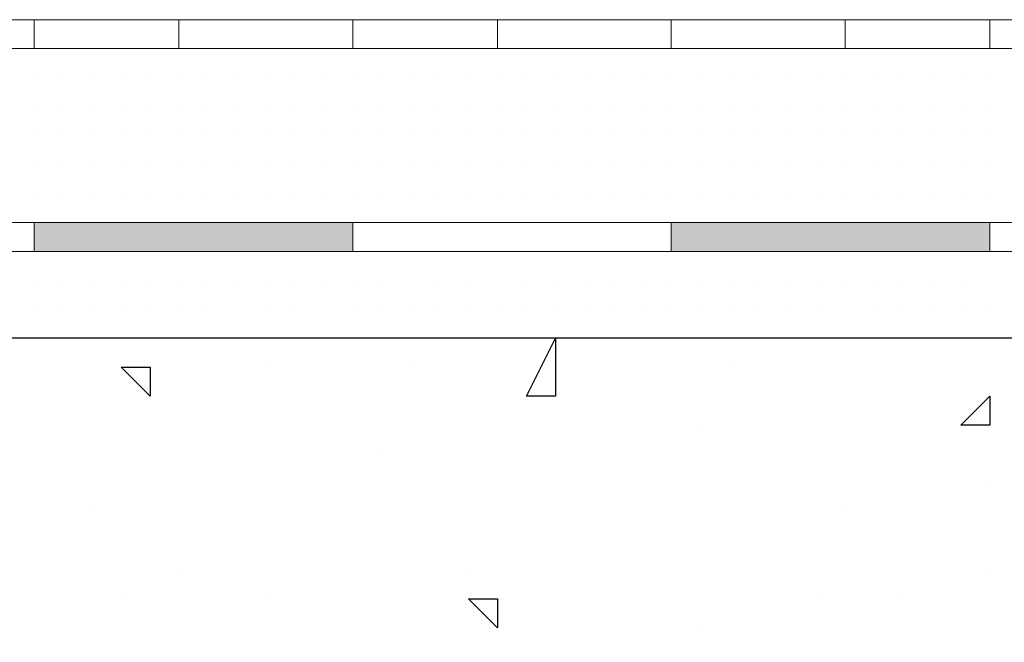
# Model space of a CAD drawing. Header units: metres. Extents: x 5.7 to 89.8, y 4 to 63.5.
# Tile 364 of 475: x 59.201 to 59.529, y 49.65 to 49.858. Entities that reach past the tile are written whole.
import ezdxf

# ---------------------------------------------------------------- set-up
doc = ezdxf.new("R2010")
doc.units = ezdxf.units.M
doc.header["$MEASUREMENT"] = 0
for name, color, linetype in [('PDF17_hatch', 7, 'Continuous'), ('PDF17_hatch-borshi', 7, 'Continuous'), ('PDF17_Isogam', 7, 'Continuous'), ('PDF17_kaff', 7, 'Continuous')]:
    doc.layers.add(name, color=color, linetype=linetype)

msp = doc.modelspace()

# ---------------------------------------------------------------- linework, layer by layer
at = {"layer": 'PDF17_hatch', "lineweight": 25}
for points in [[(59.23509, 49.75157), (59.23509, 49.75157)], [(59.24472, 49.75157), (59.24472, 49.75157)], [(59.24472, 49.75157), (59.24472, 49.75157)], [(59.28325, 49.74194), (59.28325, 49.74194)], [(59.28325, 49.74194), (59.28325, 49.74194)], [(59.3314, 49.74194), (59.3314, 49.74194)], [(59.3314, 49.74194), (59.3314, 49.74194)], [(59.43735, 49.74194), (59.43735, 49.74194)], [(59.52403, 49.73231), (59.52403, 49.73231)], [(59.42771, 49.72268), (59.42771, 49.72268)], [(59.32177, 49.71304), (59.32177, 49.71304)], [(59.52403, 49.70341), (59.52403, 49.70341)], [(59.22546, 49.69378), (59.22546, 49.69378)], [(59.47587, 49.69378), (59.47587, 49.69378)], [(59.25435, 49.67452), (59.25435, 49.67452)], [(59.35066, 49.67452), (59.35066, 49.67452)], [(59.52403, 49.67452), (59.52403, 49.67452)], [(59.23509, 49.66489), (59.23509, 49.66489)], [(59.28325, 49.66489), (59.28325, 49.66489)], [(59.3603, 49.66489), (59.3603, 49.66489)], [(59.46624, 49.66489), (59.46624, 49.66489)], [(59.49513, 49.66489), (59.49513, 49.66489)], [(59.42771, 49.65526), (59.42771, 49.65526)]]:
    msp.add_lwpolyline(points, dxfattribs=at)
for points in [[(59.37956, 49.75157), (59.37956, 49.73231), (59.36993, 49.73231)], [(59.24472, 49.74194), (59.24472, 49.73231), (59.23509, 49.74194)], [(59.52403, 49.73231), (59.52403, 49.72268), (59.5144, 49.72268)], [(59.52403, 49.73231), (59.52403, 49.72268), (59.5144, 49.72268)], [(59.3603, 49.66489), (59.3603, 49.65526), (59.35066, 49.66489)]]:
    msp.add_lwpolyline(points, close=True, dxfattribs=at)
at = {"layer": 'PDF17_hatch-borshi', "lineweight": 18}
for points in [[(59.2062, 49.84788), (59.2062, 49.84788)], [(59.21583, 49.84788), (59.21583, 49.84788)], [(59.23509, 49.84788), (59.23509, 49.84788)], [(59.25435, 49.84788), (59.25435, 49.84788)], [(59.26398, 49.84788), (59.26398, 49.84788)], [(59.27362, 49.84788), (59.27362, 49.84788)], [(59.27362, 49.84788), (59.27362, 49.84788)], [(59.31214, 49.84788), (59.31214, 49.84788)], [(59.3314, 49.84788), (59.3314, 49.84788)], [(59.3603, 49.84788), (59.3603, 49.84788)], [(59.3603, 49.84788), (59.3603, 49.84788)], [(59.36993, 49.84788), (59.36993, 49.84788)], [(59.37956, 49.84788), (59.37956, 49.84788)], [(59.37956, 49.84788), (59.37956, 49.84788)], [(59.39882, 49.84788), (59.39882, 49.84788)], [(59.41808, 49.84788), (59.41808, 49.84788)], [(59.44698, 49.84788), (59.44698, 49.84788)], [(59.46624, 49.84788), (59.46624, 49.84788)], [(59.46624, 49.84788), (59.46624, 49.84788)], [(59.47587, 49.84788), (59.47587, 49.84788)], [(59.47587, 49.84788), (59.47587, 49.84788)], [(59.49513, 49.84788), (59.49513, 49.84788)], [(59.50476, 49.84788), (59.50476, 49.84788)], [(59.52403, 49.84788), (59.52403, 49.84788)], [(59.2062, 49.83825), (59.2062, 49.83825)], [(59.2062, 49.83825), (59.2062, 49.83825)], [(59.2062, 49.83825), (59.2062, 49.83825)], [(59.2062, 49.83825), (59.2062, 49.83825)], [(59.21583, 49.83825), (59.21583, 49.83825)], [(59.21583, 49.83825), (59.21583, 49.83825)], [(59.21583, 49.83825), (59.21583, 49.83825)], [(59.21583, 49.83825), (59.21583, 49.83825)], [(59.22546, 49.83825), (59.22546, 49.83825)], [(59.22546, 49.83825), (59.22546, 49.83825)], [(59.22546, 49.83825), (59.22546, 49.83825)], [(59.23509, 49.83825), (59.23509, 49.83825)], [(59.23509, 49.83825), (59.23509, 49.83825)], [(59.23509, 49.83825), (59.23509, 49.83825)], [(59.24472, 49.83825), (59.24472, 49.83825)], [(59.24472, 49.83825), (59.24472, 49.83825)], [(59.24472, 49.83825), (59.24472, 49.83825)], [(59.24472, 49.83825), (59.24472, 49.83825)], [(59.25435, 49.83825), (59.25435, 49.83825)], [(59.25435, 49.83825), (59.25435, 49.83825)], [(59.25435, 49.83825), (59.25435, 49.83825)], [(59.26398, 49.83825), (59.26398, 49.83825)], [(59.26398, 49.83825), (59.26398, 49.83825)], [(59.27362, 49.83825), (59.27362, 49.83825)], [(59.27362, 49.83825), (59.27362, 49.83825)], [(59.27362, 49.83825), (59.27362, 49.83825)], [(59.28325, 49.83825), (59.28325, 49.83825)], [(59.28325, 49.83825), (59.28325, 49.83825)], [(59.29288, 49.83825), (59.29288, 49.83825)], [(59.29288, 49.83825), (59.29288, 49.83825)], [(59.29288, 49.83825), (59.29288, 49.83825)], [(59.29288, 49.83825), (59.29288, 49.83825)], [(59.30251, 49.83825), (59.30251, 49.83825)], [(59.30251, 49.83825), (59.30251, 49.83825)], [(59.30251, 49.83825), (59.30251, 49.83825)], [(59.31214, 49.83825), (59.31214, 49.83825)], [(59.31214, 49.83825), (59.31214, 49.83825)], [(59.31214, 49.83825), (59.31214, 49.83825)], [(59.32177, 49.83825), (59.32177, 49.83825)], [(59.32177, 49.83825), (59.32177, 49.83825)], [(59.32177, 49.83825), (59.32177, 49.83825)], [(59.32177, 49.83825), (59.32177, 49.83825)], [(59.3314, 49.83825), (59.3314, 49.83825)], [(59.3314, 49.83825), (59.3314, 49.83825)], [(59.3314, 49.83825), (59.3314, 49.83825)], [(59.34103, 49.83825), (59.34103, 49.83825)], [(59.34103, 49.83825), (59.34103, 49.83825)], [(59.34103, 49.83825), (59.34103, 49.83825)], [(59.34103, 49.83825), (59.34103, 49.83825)], [(59.35066, 49.83825), (59.35066, 49.83825)], [(59.35066, 49.83825), (59.35066, 49.83825)], [(59.3603, 49.83825), (59.3603, 49.83825)], [(59.3603, 49.83825), (59.3603, 49.83825)], [(59.3603, 49.83825), (59.3603, 49.83825)], [(59.36993, 49.83825), (59.36993, 49.83825)], [(59.36993, 49.83825), (59.36993, 49.83825)], [(59.36993, 49.83825), (59.36993, 49.83825)], [(59.36993, 49.83825), (59.36993, 49.83825)], [(59.37956, 49.83825), (59.37956, 49.83825)], [(59.37956, 49.83825), (59.37956, 49.83825)], [(59.37956, 49.83825), (59.37956, 49.83825)], [(59.38919, 49.83825), (59.38919, 49.83825)], [(59.38919, 49.83825), (59.38919, 49.83825)], [(59.38919, 49.83825), (59.38919, 49.83825)], [(59.38919, 49.83825), (59.38919, 49.83825)], [(59.39882, 49.83825), (59.39882, 49.83825)], [(59.39882, 49.83825), (59.39882, 49.83825)], [(59.39882, 49.83825), (59.39882, 49.83825)], [(59.39882, 49.83825), (59.39882, 49.83825)], [(59.40845, 49.83825), (59.40845, 49.83825)], [(59.40845, 49.83825), (59.40845, 49.83825)], [(59.40845, 49.83825), (59.40845, 49.83825)], [(59.40845, 49.83825), (59.40845, 49.83825)], [(59.41808, 49.83825), (59.41808, 49.83825)], [(59.41808, 49.83825), (59.41808, 49.83825)], [(59.41808, 49.83825), (59.41808, 49.83825)], [(59.42771, 49.83825), (59.42771, 49.83825)], [(59.42771, 49.83825), (59.42771, 49.83825)], [(59.42771, 49.83825), (59.42771, 49.83825)], [(59.42771, 49.83825), (59.42771, 49.83825)], [(59.42771, 49.83825), (59.42771, 49.83825)], [(59.43735, 49.83825), (59.43735, 49.83825)], [(59.43735, 49.83825), (59.43735, 49.83825)], [(59.43735, 49.83825), (59.43735, 49.83825)], [(59.43735, 49.83825), (59.43735, 49.83825)], [(59.44698, 49.83825), (59.44698, 49.83825)], [(59.44698, 49.83825), (59.44698, 49.83825)], [(59.44698, 49.83825), (59.44698, 49.83825)], [(59.44698, 49.83825), (59.44698, 49.83825)], [(59.45661, 49.83825), (59.45661, 49.83825)], [(59.45661, 49.83825), (59.45661, 49.83825)], [(59.45661, 49.83825), (59.45661, 49.83825)], [(59.45661, 49.83825), (59.45661, 49.83825)], [(59.45661, 49.83825), (59.45661, 49.83825)], [(59.46624, 49.83825), (59.46624, 49.83825)], [(59.46624, 49.83825), (59.46624, 49.83825)], [(59.47587, 49.83825), (59.47587, 49.83825)], [(59.47587, 49.83825), (59.47587, 49.83825)], [(59.4855, 49.83825), (59.4855, 49.83825)], [(59.4855, 49.83825), (59.4855, 49.83825)], [(59.4855, 49.83825), (59.4855, 49.83825)], [(59.49513, 49.83825), (59.49513, 49.83825)], [(59.49513, 49.83825), (59.49513, 49.83825)], [(59.50476, 49.83825), (59.50476, 49.83825)], [(59.50476, 49.83825), (59.50476, 49.83825)], [(59.50476, 49.83825), (59.50476, 49.83825)], [(59.50476, 49.83825), (59.50476, 49.83825)], [(59.50476, 49.83825), (59.50476, 49.83825)], [(59.50476, 49.83825), (59.50476, 49.83825)], [(59.5144, 49.83825), (59.5144, 49.83825)], [(59.5144, 49.83825), (59.5144, 49.83825)], [(59.5144, 49.83825), (59.5144, 49.83825)], [(59.5144, 49.83825), (59.5144, 49.83825)], [(59.52403, 49.83825), (59.52403, 49.83825)], [(59.52403, 49.83825), (59.52403, 49.83825)], [(59.52403, 49.83825), (59.52403, 49.83825)], [(59.52403, 49.83825), (59.52403, 49.83825)], [(59.2062, 49.82862), (59.2062, 49.82862)], [(59.2062, 49.82862), (59.2062, 49.82862)], [(59.21583, 49.82862), (59.21583, 49.82862)], [(59.21583, 49.82862), (59.21583, 49.82862)], [(59.21583, 49.82862), (59.21583, 49.82862)], [(59.21583, 49.82862), (59.21583, 49.82862)], [(59.21583, 49.82862), (59.21583, 49.82862)], [(59.22546, 49.82862), (59.22546, 49.82862)], [(59.22546, 49.82862), (59.22546, 49.82862)], [(59.22546, 49.82862), (59.22546, 49.82862)], [(59.22546, 49.82862), (59.22546, 49.82862)], [(59.23509, 49.82862), (59.23509, 49.82862)], [(59.23509, 49.82862), (59.23509, 49.82862)], [(59.23509, 49.82862), (59.23509, 49.82862)], [(59.23509, 49.82862), (59.23509, 49.82862)], [(59.24472, 49.82862), (59.24472, 49.82862)], [(59.24472, 49.82862), (59.24472, 49.82862)], [(59.24472, 49.82862), (59.24472, 49.82862)], [(59.24472, 49.82862), (59.24472, 49.82862)], [(59.24472, 49.82862), (59.24472, 49.82862)], [(59.25435, 49.82862), (59.25435, 49.82862)], [(59.25435, 49.82862), (59.25435, 49.82862)], [(59.25435, 49.82862), (59.25435, 49.82862)], [(59.26398, 49.82862), (59.26398, 49.82862)], [(59.26398, 49.82862), (59.26398, 49.82862)], [(59.26398, 49.82862), (59.26398, 49.82862)], [(59.26398, 49.82862), (59.26398, 49.82862)], [(59.26398, 49.82862), (59.26398, 49.82862)], [(59.27362, 49.82862), (59.27362, 49.82862)], [(59.27362, 49.82862), (59.27362, 49.82862)], [(59.27362, 49.82862), (59.27362, 49.82862)], [(59.27362, 49.82862), (59.27362, 49.82862)], [(59.28325, 49.82862), (59.28325, 49.82862)], [(59.28325, 49.82862), (59.28325, 49.82862)], [(59.28325, 49.82862), (59.28325, 49.82862)], [(59.28325, 49.82862), (59.28325, 49.82862)], [(59.28325, 49.82862), (59.28325, 49.82862)], [(59.29288, 49.82862), (59.29288, 49.82862)], [(59.29288, 49.82862), (59.29288, 49.82862)], [(59.29288, 49.82862), (59.29288, 49.82862)], [(59.30251, 49.82862), (59.30251, 49.82862)], [(59.30251, 49.82862), (59.30251, 49.82862)], [(59.30251, 49.82862), (59.30251, 49.82862)], [(59.30251, 49.82862), (59.30251, 49.82862)], [(59.31214, 49.82862), (59.31214, 49.82862)], [(59.31214, 49.82862), (59.31214, 49.82862)], [(59.31214, 49.82862), (59.31214, 49.82862)], [(59.32177, 49.82862), (59.32177, 49.82862)], [(59.32177, 49.82862), (59.32177, 49.82862)], [(59.32177, 49.82862), (59.32177, 49.82862)], [(59.3314, 49.82862), (59.3314, 49.82862)], [(59.3314, 49.82862), (59.3314, 49.82862)], [(59.3314, 49.82862), (59.3314, 49.82862)], [(59.3314, 49.82862), (59.3314, 49.82862)], [(59.3314, 49.82862), (59.3314, 49.82862)], [(59.34103, 49.82862), (59.34103, 49.82862)], [(59.34103, 49.82862), (59.34103, 49.82862)], [(59.34103, 49.82862), (59.34103, 49.82862)], [(59.35066, 49.82862), (59.35066, 49.82862)], [(59.35066, 49.82862), (59.35066, 49.82862)], [(59.35066, 49.82862), (59.35066, 49.82862)], [(59.35066, 49.82862), (59.35066, 49.82862)], [(59.35066, 49.82862), (59.35066, 49.82862)], [(59.3603, 49.82862), (59.3603, 49.82862)], [(59.3603, 49.82862), (59.3603, 49.82862)], [(59.3603, 49.82862), (59.3603, 49.82862)], [(59.3603, 49.82862), (59.3603, 49.82862)], [(59.36993, 49.82862), (59.36993, 49.82862)], [(59.36993, 49.82862), (59.36993, 49.82862)], [(59.36993, 49.82862), (59.36993, 49.82862)], [(59.37956, 49.82862), (59.37956, 49.82862)], [(59.37956, 49.82862), (59.37956, 49.82862)], [(59.37956, 49.82862), (59.37956, 49.82862)], [(59.37956, 49.82862), (59.37956, 49.82862)], [(59.38919, 49.82862), (59.38919, 49.82862)], [(59.38919, 49.82862), (59.38919, 49.82862)], [(59.38919, 49.82862), (59.38919, 49.82862)], [(59.39882, 49.82862), (59.39882, 49.82862)], [(59.39882, 49.82862), (59.39882, 49.82862)], [(59.39882, 49.82862), (59.39882, 49.82862)], [(59.39882, 49.82862), (59.39882, 49.82862)], [(59.40845, 49.82862), (59.40845, 49.82862)], [(59.40845, 49.82862), (59.40845, 49.82862)], [(59.40845, 49.82862), (59.40845, 49.82862)], [(59.41808, 49.82862), (59.41808, 49.82862)], [(59.41808, 49.82862), (59.41808, 49.82862)], [(59.41808, 49.82862), (59.41808, 49.82862)], [(59.42771, 49.82862), (59.42771, 49.82862)], [(59.42771, 49.82862), (59.42771, 49.82862)], [(59.42771, 49.82862), (59.42771, 49.82862)], [(59.42771, 49.82862), (59.42771, 49.82862)], [(59.43735, 49.82862), (59.43735, 49.82862)], [(59.43735, 49.82862), (59.43735, 49.82862)], [(59.43735, 49.82862), (59.43735, 49.82862)], [(59.44698, 49.82862), (59.44698, 49.82862)], [(59.44698, 49.82862), (59.44698, 49.82862)], [(59.44698, 49.82862), (59.44698, 49.82862)], [(59.45661, 49.82862), (59.45661, 49.82862)], [(59.45661, 49.82862), (59.45661, 49.82862)], [(59.45661, 49.82862), (59.45661, 49.82862)], [(59.45661, 49.82862), (59.45661, 49.82862)], [(59.46624, 49.82862), (59.46624, 49.82862)], [(59.46624, 49.82862), (59.46624, 49.82862)], [(59.46624, 49.82862), (59.46624, 49.82862)], [(59.47587, 49.82862), (59.47587, 49.82862)], [(59.47587, 49.82862), (59.47587, 49.82862)], [(59.47587, 49.82862), (59.47587, 49.82862)], [(59.47587, 49.82862), (59.47587, 49.82862)], [(59.4855, 49.82862), (59.4855, 49.82862)], [(59.4855, 49.82862), (59.4855, 49.82862)], [(59.4855, 49.82862), (59.4855, 49.82862)], [(59.4855, 49.82862), (59.4855, 49.82862)], [(59.4855, 49.82862), (59.4855, 49.82862)], [(59.49513, 49.82862), (59.49513, 49.82862)], [(59.49513, 49.82862), (59.49513, 49.82862)], [(59.49513, 49.82862), (59.49513, 49.82862)], [(59.49513, 49.82862), (59.49513, 49.82862)], [(59.50476, 49.82862), (59.50476, 49.82862)], [(59.50476, 49.82862), (59.50476, 49.82862)], [(59.5144, 49.82862), (59.5144, 49.82862)], [(59.5144, 49.82862), (59.5144, 49.82862)], [(59.5144, 49.82862), (59.5144, 49.82862)], [(59.52403, 49.82862), (59.52403, 49.82862)], [(59.2062, 49.81899), (59.2062, 49.81899)], [(59.2062, 49.81899), (59.2062, 49.81899)], [(59.2062, 49.81899), (59.2062, 49.81899)], [(59.21583, 49.81899), (59.21583, 49.81899)], [(59.21583, 49.81899), (59.21583, 49.81899)], [(59.22546, 49.81899), (59.22546, 49.81899)], [(59.22546, 49.81899), (59.22546, 49.81899)], [(59.23509, 49.81899), (59.23509, 49.81899)], [(59.23509, 49.81899), (59.23509, 49.81899)], [(59.24472, 49.81899), (59.24472, 49.81899)], [(59.25435, 49.81899), (59.25435, 49.81899)], [(59.25435, 49.81899), (59.25435, 49.81899)], [(59.25435, 49.81899), (59.25435, 49.81899)], [(59.25435, 49.81899), (59.25435, 49.81899)], [(59.26398, 49.81899), (59.26398, 49.81899)], [(59.26398, 49.81899), (59.26398, 49.81899)], [(59.27362, 49.81899), (59.27362, 49.81899)], [(59.27362, 49.81899), (59.27362, 49.81899)], [(59.27362, 49.81899), (59.27362, 49.81899)], [(59.27362, 49.81899), (59.27362, 49.81899)], [(59.27362, 49.81899), (59.27362, 49.81899)], [(59.28325, 49.81899), (59.28325, 49.81899)], [(59.28325, 49.81899), (59.28325, 49.81899)], [(59.28325, 49.81899), (59.28325, 49.81899)], [(59.29288, 49.81899), (59.29288, 49.81899)], [(59.29288, 49.81899), (59.29288, 49.81899)], [(59.29288, 49.81899), (59.29288, 49.81899)], [(59.29288, 49.81899), (59.29288, 49.81899)], [(59.30251, 49.81899), (59.30251, 49.81899)], [(59.30251, 49.81899), (59.30251, 49.81899)], [(59.30251, 49.81899), (59.30251, 49.81899)], [(59.30251, 49.81899), (59.30251, 49.81899)], [(59.31214, 49.81899), (59.31214, 49.81899)], [(59.31214, 49.81899), (59.31214, 49.81899)], [(59.32177, 49.81899), (59.32177, 49.81899)], [(59.32177, 49.81899), (59.32177, 49.81899)], [(59.32177, 49.81899), (59.32177, 49.81899)], [(59.3314, 49.81899), (59.3314, 49.81899)], [(59.34103, 49.81899), (59.34103, 49.81899)], [(59.34103, 49.81899), (59.34103, 49.81899)], [(59.34103, 49.81899), (59.34103, 49.81899)], [(59.35066, 49.81899), (59.35066, 49.81899)], [(59.3603, 49.81899), (59.3603, 49.81899)], [(59.3603, 49.81899), (59.3603, 49.81899)], [(59.3603, 49.81899), (59.3603, 49.81899)], [(59.3603, 49.81899), (59.3603, 49.81899)], [(59.36993, 49.81899), (59.36993, 49.81899)], [(59.36993, 49.81899), (59.36993, 49.81899)], [(59.36993, 49.81899), (59.36993, 49.81899)], [(59.36993, 49.81899), (59.36993, 49.81899)], [(59.37956, 49.81899), (59.37956, 49.81899)], [(59.37956, 49.81899), (59.37956, 49.81899)], [(59.37956, 49.81899), (59.37956, 49.81899)], [(59.38919, 49.81899), (59.38919, 49.81899)], [(59.38919, 49.81899), (59.38919, 49.81899)], [(59.38919, 49.81899), (59.38919, 49.81899)], [(59.38919, 49.81899), (59.38919, 49.81899)], [(59.39882, 49.81899), (59.39882, 49.81899)], [(59.39882, 49.81899), (59.39882, 49.81899)], [(59.40845, 49.81899), (59.40845, 49.81899)], [(59.40845, 49.81899), (59.40845, 49.81899)], [(59.40845, 49.81899), (59.40845, 49.81899)], [(59.40845, 49.81899), (59.40845, 49.81899)], [(59.41808, 49.81899), (59.41808, 49.81899)], [(59.41808, 49.81899), (59.41808, 49.81899)], [(59.41808, 49.81899), (59.41808, 49.81899)], [(59.42771, 49.81899), (59.42771, 49.81899)], [(59.42771, 49.81899), (59.42771, 49.81899)], [(59.42771, 49.81899), (59.42771, 49.81899)], [(59.42771, 49.81899), (59.42771, 49.81899)], [(59.43735, 49.81899), (59.43735, 49.81899)], [(59.43735, 49.81899), (59.43735, 49.81899)], [(59.44698, 49.81899), (59.44698, 49.81899)], [(59.44698, 49.81899), (59.44698, 49.81899)], [(59.45661, 49.81899), (59.45661, 49.81899)], [(59.45661, 49.81899), (59.45661, 49.81899)], [(59.45661, 49.81899), (59.45661, 49.81899)], [(59.46624, 49.81899), (59.46624, 49.81899)], [(59.46624, 49.81899), (59.46624, 49.81899)], [(59.46624, 49.81899), (59.46624, 49.81899)], [(59.47587, 49.81899), (59.47587, 49.81899)], [(59.47587, 49.81899), (59.47587, 49.81899)], [(59.47587, 49.81899), (59.47587, 49.81899)], [(59.4855, 49.81899), (59.4855, 49.81899)], [(59.4855, 49.81899), (59.4855, 49.81899)], [(59.4855, 49.81899), (59.4855, 49.81899)], [(59.4855, 49.81899), (59.4855, 49.81899)], [(59.4855, 49.81899), (59.4855, 49.81899)], [(59.49513, 49.81899), (59.49513, 49.81899)], [(59.49513, 49.81899), (59.49513, 49.81899)], [(59.49513, 49.81899), (59.49513, 49.81899)], [(59.50476, 49.81899), (59.50476, 49.81899)], [(59.50476, 49.81899), (59.50476, 49.81899)], [(59.50476, 49.81899), (59.50476, 49.81899)], [(59.50476, 49.81899), (59.50476, 49.81899)], [(59.5144, 49.81899), (59.5144, 49.81899)], [(59.5144, 49.81899), (59.5144, 49.81899)], [(59.5144, 49.81899), (59.5144, 49.81899)], [(59.52403, 49.81899), (59.52403, 49.81899)], [(59.52403, 49.81899), (59.52403, 49.81899)], [(59.52403, 49.81899), (59.52403, 49.81899)], [(59.2062, 49.80936), (59.2062, 49.80936)], [(59.2062, 49.80936), (59.2062, 49.80936)], [(59.2062, 49.80936), (59.2062, 49.80936)], [(59.2062, 49.80936), (59.2062, 49.80936)], [(59.21583, 49.80936), (59.21583, 49.80936)], [(59.21583, 49.80936), (59.21583, 49.80936)], [(59.21583, 49.80936), (59.21583, 49.80936)], [(59.22546, 49.80936), (59.22546, 49.80936)], [(59.22546, 49.80936), (59.22546, 49.80936)], [(59.22546, 49.80936), (59.22546, 49.80936)], [(59.22546, 49.80936), (59.22546, 49.80936)], [(59.23509, 49.80936), (59.23509, 49.80936)], [(59.23509, 49.80936), (59.23509, 49.80936)], [(59.23509, 49.80936), (59.23509, 49.80936)], [(59.24472, 49.80936), (59.24472, 49.80936)], [(59.24472, 49.80936), (59.24472, 49.80936)], [(59.24472, 49.80936), (59.24472, 49.80936)], [(59.24472, 49.80936), (59.24472, 49.80936)], [(59.24472, 49.80936), (59.24472, 49.80936)], [(59.25435, 49.80936), (59.25435, 49.80936)], [(59.25435, 49.80936), (59.25435, 49.80936)], [(59.26398, 49.80936), (59.26398, 49.80936)], [(59.26398, 49.80936), (59.26398, 49.80936)], [(59.26398, 49.80936), (59.26398, 49.80936)], [(59.26398, 49.80936), (59.26398, 49.80936)], [(59.27362, 49.80936), (59.27362, 49.80936)], [(59.27362, 49.80936), (59.27362, 49.80936)], [(59.27362, 49.80936), (59.27362, 49.80936)], [(59.28325, 49.80936), (59.28325, 49.80936)], [(59.28325, 49.80936), (59.28325, 49.80936)], [(59.28325, 49.80936), (59.28325, 49.80936)], [(59.28325, 49.80936), (59.28325, 49.80936)], [(59.29288, 49.80936), (59.29288, 49.80936)], [(59.29288, 49.80936), (59.29288, 49.80936)], [(59.29288, 49.80936), (59.29288, 49.80936)], [(59.30251, 49.80936), (59.30251, 49.80936)], [(59.30251, 49.80936), (59.30251, 49.80936)], [(59.30251, 49.80936), (59.30251, 49.80936)], [(59.31214, 49.80936), (59.31214, 49.80936)], [(59.31214, 49.80936), (59.31214, 49.80936)], [(59.31214, 49.80936), (59.31214, 49.80936)], [(59.31214, 49.80936), (59.31214, 49.80936)], [(59.31214, 49.80936), (59.31214, 49.80936)], [(59.32177, 49.80936), (59.32177, 49.80936)], [(59.32177, 49.80936), (59.32177, 49.80936)], [(59.32177, 49.80936), (59.32177, 49.80936)], [(59.3314, 49.80936), (59.3314, 49.80936)], [(59.3314, 49.80936), (59.3314, 49.80936)], [(59.3314, 49.80936), (59.3314, 49.80936)], [(59.3314, 49.80936), (59.3314, 49.80936)], [(59.3314, 49.80936), (59.3314, 49.80936)], [(59.34103, 49.80936), (59.34103, 49.80936)], [(59.34103, 49.80936), (59.34103, 49.80936)], [(59.34103, 49.80936), (59.34103, 49.80936)], [(59.35066, 49.80936), (59.35066, 49.80936)], [(59.35066, 49.80936), (59.35066, 49.80936)], [(59.35066, 49.80936), (59.35066, 49.80936)], [(59.35066, 49.80936), (59.35066, 49.80936)], [(59.3603, 49.80936), (59.3603, 49.80936)], [(59.3603, 49.80936), (59.3603, 49.80936)], [(59.3603, 49.80936), (59.3603, 49.80936)], [(59.36993, 49.80936), (59.36993, 49.80936)], [(59.36993, 49.80936), (59.36993, 49.80936)], [(59.36993, 49.80936), (59.36993, 49.80936)], [(59.37956, 49.80936), (59.37956, 49.80936)], [(59.37956, 49.80936), (59.37956, 49.80936)], [(59.37956, 49.80936), (59.37956, 49.80936)], [(59.38919, 49.80936), (59.38919, 49.80936)], [(59.38919, 49.80936), (59.38919, 49.80936)], [(59.38919, 49.80936), (59.38919, 49.80936)], [(59.38919, 49.80936), (59.38919, 49.80936)], [(59.39882, 49.80936), (59.39882, 49.80936)], [(59.39882, 49.80936), (59.39882, 49.80936)], [(59.39882, 49.80936), (59.39882, 49.80936)], [(59.39882, 49.80936), (59.39882, 49.80936)], [(59.40845, 49.80936), (59.40845, 49.80936)], [(59.40845, 49.80936), (59.40845, 49.80936)], [(59.40845, 49.80936), (59.40845, 49.80936)], [(59.40845, 49.80936), (59.40845, 49.80936)], [(59.41808, 49.80936), (59.41808, 49.80936)], [(59.41808, 49.80936), (59.41808, 49.80936)], [(59.41808, 49.80936), (59.41808, 49.80936)], [(59.41808, 49.80936), (59.41808, 49.80936)], [(59.42771, 49.80936), (59.42771, 49.80936)], [(59.42771, 49.80936), (59.42771, 49.80936)], [(59.42771, 49.80936), (59.42771, 49.80936)], [(59.42771, 49.80936), (59.42771, 49.80936)], [(59.42771, 49.80936), (59.42771, 49.80936)], [(59.43735, 49.80936), (59.43735, 49.80936)], [(59.43735, 49.80936), (59.43735, 49.80936)], [(59.43735, 49.80936), (59.43735, 49.80936)], [(59.43735, 49.80936), (59.43735, 49.80936)], [(59.44698, 49.80936), (59.44698, 49.80936)], [(59.44698, 49.80936), (59.44698, 49.80936)], [(59.44698, 49.80936), (59.44698, 49.80936)], [(59.44698, 49.80936), (59.44698, 49.80936)], [(59.45661, 49.80936), (59.45661, 49.80936)], [(59.45661, 49.80936), (59.45661, 49.80936)], [(59.45661, 49.80936), (59.45661, 49.80936)], [(59.45661, 49.80936), (59.45661, 49.80936)], [(59.45661, 49.80936), (59.45661, 49.80936)], [(59.46624, 49.80936), (59.46624, 49.80936)], [(59.46624, 49.80936), (59.46624, 49.80936)], [(59.47587, 49.80936), (59.47587, 49.80936)], [(59.47587, 49.80936), (59.47587, 49.80936)], [(59.47587, 49.80936), (59.47587, 49.80936)], [(59.4855, 49.80936), (59.4855, 49.80936)], [(59.4855, 49.80936), (59.4855, 49.80936)], [(59.4855, 49.80936), (59.4855, 49.80936)], [(59.4855, 49.80936), (59.4855, 49.80936)], [(59.49513, 49.80936), (59.49513, 49.80936)], [(59.49513, 49.80936), (59.49513, 49.80936)], [(59.49513, 49.80936), (59.49513, 49.80936)], [(59.49513, 49.80936), (59.49513, 49.80936)], [(59.50476, 49.80936), (59.50476, 49.80936)], [(59.50476, 49.80936), (59.50476, 49.80936)], [(59.50476, 49.80936), (59.50476, 49.80936)], [(59.50476, 49.80936), (59.50476, 49.80936)], [(59.5144, 49.80936), (59.5144, 49.80936)], [(59.5144, 49.80936), (59.5144, 49.80936)], [(59.5144, 49.80936), (59.5144, 49.80936)], [(59.5144, 49.80936), (59.5144, 49.80936)], [(59.5144, 49.80936), (59.5144, 49.80936)], [(59.5144, 49.80936), (59.5144, 49.80936)], [(59.52403, 49.80936), (59.52403, 49.80936)], [(59.52403, 49.80936), (59.52403, 49.80936)], [(59.52403, 49.80936), (59.52403, 49.80936)], [(59.52403, 49.80936), (59.52403, 49.80936)], [(59.2062, 49.79972), (59.2062, 49.79972)], [(59.2062, 49.79972), (59.2062, 49.79972)], [(59.2062, 49.79972), (59.2062, 49.79972)], [(59.21583, 49.79972), (59.21583, 49.79972)], [(59.21583, 49.79972), (59.21583, 49.79972)], [(59.21583, 49.79972), (59.21583, 49.79972)], [(59.21583, 49.79972), (59.21583, 49.79972)], [(59.22546, 49.79972), (59.22546, 49.79972)], [(59.22546, 49.79972), (59.22546, 49.79972)], [(59.22546, 49.79972), (59.22546, 49.79972)], [(59.23509, 49.79972), (59.23509, 49.79972)], [(59.23509, 49.79972), (59.23509, 49.79972)], [(59.23509, 49.79972), (59.23509, 49.79972)], [(59.23509, 49.79972), (59.23509, 49.79972)], [(59.24472, 49.79972), (59.24472, 49.79972)], [(59.24472, 49.79972), (59.24472, 49.79972)], [(59.25435, 49.79972), (59.25435, 49.79972)], [(59.25435, 49.79972), (59.25435, 49.79972)], [(59.25435, 49.79972), (59.25435, 49.79972)], [(59.25435, 49.79972), (59.25435, 49.79972)], [(59.26398, 49.79972), (59.26398, 49.79972)], [(59.26398, 49.79972), (59.26398, 49.79972)], [(59.26398, 49.79972), (59.26398, 49.79972)], [(59.27362, 49.79972), (59.27362, 49.79972)], [(59.27362, 49.79972), (59.27362, 49.79972)], [(59.27362, 49.79972), (59.27362, 49.79972)], [(59.27362, 49.79972), (59.27362, 49.79972)], [(59.28325, 49.79972), (59.28325, 49.79972)], [(59.28325, 49.79972), (59.28325, 49.79972)], [(59.28325, 49.79972), (59.28325, 49.79972)], [(59.29288, 49.79972), (59.29288, 49.79972)], [(59.29288, 49.79972), (59.29288, 49.79972)], [(59.29288, 49.79972), (59.29288, 49.79972)], [(59.30251, 49.79972), (59.30251, 49.79972)], [(59.30251, 49.79972), (59.30251, 49.79972)], [(59.30251, 49.79972), (59.30251, 49.79972)], [(59.31214, 49.79972), (59.31214, 49.79972)], [(59.32177, 49.79972), (59.32177, 49.79972)], [(59.32177, 49.79972), (59.32177, 49.79972)], [(59.32177, 49.79972), (59.32177, 49.79972)], [(59.32177, 49.79972), (59.32177, 49.79972)], [(59.3314, 49.79972), (59.3314, 49.79972)], [(59.34103, 49.79972), (59.34103, 49.79972)], [(59.34103, 49.79972), (59.34103, 49.79972)], [(59.34103, 49.79972), (59.34103, 49.79972)], [(59.34103, 49.79972), (59.34103, 49.79972)], [(59.35066, 49.79972), (59.35066, 49.79972)], [(59.35066, 49.79972), (59.35066, 49.79972)], [(59.35066, 49.79972), (59.35066, 49.79972)], [(59.35066, 49.79972), (59.35066, 49.79972)], [(59.3603, 49.79972), (59.3603, 49.79972)], [(59.3603, 49.79972), (59.3603, 49.79972)], [(59.3603, 49.79972), (59.3603, 49.79972)], [(59.3603, 49.79972), (59.3603, 49.79972)], [(59.36993, 49.79972), (59.36993, 49.79972)], [(59.36993, 49.79972), (59.36993, 49.79972)], [(59.36993, 49.79972), (59.36993, 49.79972)], [(59.37956, 49.79972), (59.37956, 49.79972)], [(59.37956, 49.79972), (59.37956, 49.79972)], [(59.37956, 49.79972), (59.37956, 49.79972)], [(59.38919, 49.79972), (59.38919, 49.79972)], [(59.38919, 49.79972), (59.38919, 49.79972)], [(59.38919, 49.79972), (59.38919, 49.79972)], [(59.39882, 49.79972), (59.39882, 49.79972)], [(59.39882, 49.79972), (59.39882, 49.79972)], [(59.40845, 49.79972), (59.40845, 49.79972)], [(59.40845, 49.79972), (59.40845, 49.79972)], [(59.40845, 49.79972), (59.40845, 49.79972)], [(59.41808, 49.79972), (59.41808, 49.79972)], [(59.41808, 49.79972), (59.41808, 49.79972)], [(59.41808, 49.79972), (59.41808, 49.79972)], [(59.42771, 49.79972), (59.42771, 49.79972)], [(59.42771, 49.79972), (59.42771, 49.79972)], [(59.42771, 49.79972), (59.42771, 49.79972)], [(59.42771, 49.79972), (59.42771, 49.79972)], [(59.42771, 49.79972), (59.42771, 49.79972)], [(59.43735, 49.79972), (59.43735, 49.79972)], [(59.43735, 49.79972), (59.43735, 49.79972)], [(59.43735, 49.79972), (59.43735, 49.79972)], [(59.44698, 49.79972), (59.44698, 49.79972)], [(59.44698, 49.79972), (59.44698, 49.79972)], [(59.44698, 49.79972), (59.44698, 49.79972)], [(59.45661, 49.79972), (59.45661, 49.79972)], [(59.45661, 49.79972), (59.45661, 49.79972)], [(59.45661, 49.79972), (59.45661, 49.79972)], [(59.45661, 49.79972), (59.45661, 49.79972)], [(59.46624, 49.79972), (59.46624, 49.79972)], [(59.46624, 49.79972), (59.46624, 49.79972)], [(59.46624, 49.79972), (59.46624, 49.79972)], [(59.47587, 49.79972), (59.47587, 49.79972)], [(59.47587, 49.79972), (59.47587, 49.79972)], [(59.47587, 49.79972), (59.47587, 49.79972)], [(59.47587, 49.79972), (59.47587, 49.79972)], [(59.4855, 49.79972), (59.4855, 49.79972)], [(59.4855, 49.79972), (59.4855, 49.79972)], [(59.4855, 49.79972), (59.4855, 49.79972)], [(59.4855, 49.79972), (59.4855, 49.79972)], [(59.4855, 49.79972), (59.4855, 49.79972)], [(59.49513, 49.79972), (59.49513, 49.79972)], [(59.49513, 49.79972), (59.49513, 49.79972)], [(59.49513, 49.79972), (59.49513, 49.79972)], [(59.50476, 49.79972), (59.50476, 49.79972)], [(59.50476, 49.79972), (59.50476, 49.79972)], [(59.50476, 49.79972), (59.50476, 49.79972)], [(59.5144, 49.79972), (59.5144, 49.79972)], [(59.5144, 49.79972), (59.5144, 49.79972)], [(59.5144, 49.79972), (59.5144, 49.79972)], [(59.52403, 49.79972), (59.52403, 49.79972)], [(59.52403, 49.79972), (59.52403, 49.79972)], [(59.52403, 49.79972), (59.52403, 49.79972)], [(59.2062, 49.79009), (59.2062, 49.79009)], [(59.2062, 49.79009), (59.2062, 49.79009)], [(59.21583, 49.79009), (59.21583, 49.79009)], [(59.21583, 49.79009), (59.21583, 49.79009)], [(59.22546, 49.79009), (59.22546, 49.79009)], [(59.23509, 49.79009), (59.23509, 49.79009)], [(59.23509, 49.79009), (59.23509, 49.79009)], [(59.24472, 49.79009), (59.24472, 49.79009)], [(59.24472, 49.79009), (59.24472, 49.79009)], [(59.24472, 49.79009), (59.24472, 49.79009)], [(59.26398, 49.79009), (59.26398, 49.79009)], [(59.26398, 49.79009), (59.26398, 49.79009)], [(59.26398, 49.79009), (59.26398, 49.79009)], [(59.27362, 49.79009), (59.27362, 49.79009)], [(59.28325, 49.79009), (59.28325, 49.79009)], [(59.29288, 49.79009), (59.29288, 49.79009)], [(59.29288, 49.79009), (59.29288, 49.79009)], [(59.30251, 49.79009), (59.30251, 49.79009)], [(59.30251, 49.79009), (59.30251, 49.79009)], [(59.30251, 49.79009), (59.30251, 49.79009)], [(59.31214, 49.79009), (59.31214, 49.79009)], [(59.31214, 49.79009), (59.31214, 49.79009)], [(59.32177, 49.79009), (59.32177, 49.79009)], [(59.32177, 49.79009), (59.32177, 49.79009)], [(59.3314, 49.79009), (59.3314, 49.79009)], [(59.3314, 49.79009), (59.3314, 49.79009)], [(59.35066, 49.79009), (59.35066, 49.79009)], [(59.35066, 49.79009), (59.35066, 49.79009)], [(59.3603, 49.79009), (59.3603, 49.79009)], [(59.36993, 49.79009), (59.36993, 49.79009)], [(59.37956, 49.79009), (59.37956, 49.79009)], [(59.38919, 49.79009), (59.38919, 49.79009)], [(59.39882, 49.79009), (59.39882, 49.79009)], [(59.39882, 49.79009), (59.39882, 49.79009)], [(59.40845, 49.79009), (59.40845, 49.79009)], [(59.40845, 49.79009), (59.40845, 49.79009)], [(59.41808, 49.79009), (59.41808, 49.79009)], [(59.41808, 49.79009), (59.41808, 49.79009)], [(59.42771, 49.79009), (59.42771, 49.79009)], [(59.43735, 49.79009), (59.43735, 49.79009)], [(59.44698, 49.79009), (59.44698, 49.79009)], [(59.45661, 49.79009), (59.45661, 49.79009)], [(59.46624, 49.79009), (59.46624, 49.79009)], [(59.46624, 49.79009), (59.46624, 49.79009)], [(59.47587, 49.79009), (59.47587, 49.79009)], [(59.4855, 49.79009), (59.4855, 49.79009)], [(59.4855, 49.79009), (59.4855, 49.79009)], [(59.49513, 49.79009), (59.49513, 49.79009)], [(59.49513, 49.79009), (59.49513, 49.79009)], [(59.49513, 49.79009), (59.49513, 49.79009)], [(59.50476, 49.79009), (59.50476, 49.79009)], [(59.5144, 49.79009), (59.5144, 49.79009)], [(59.5144, 49.79009), (59.5144, 49.79009)], [(59.5144, 49.79009), (59.5144, 49.79009)], [(59.52403, 49.79009), (59.52403, 49.79009)], [(59.52403, 49.79009), (59.52403, 49.79009)], [(59.21583, 49.78046), (59.21583, 49.78046)], [(59.22546, 49.78046), (59.22546, 49.78046)], [(59.23509, 49.78046), (59.23509, 49.78046)], [(59.24472, 49.78046), (59.24472, 49.78046)], [(59.24472, 49.78046), (59.24472, 49.78046)], [(59.26398, 49.78046), (59.26398, 49.78046)], [(59.26398, 49.78046), (59.26398, 49.78046)], [(59.27362, 49.78046), (59.27362, 49.78046)], [(59.27362, 49.78046), (59.27362, 49.78046)], [(59.29288, 49.78046), (59.29288, 49.78046)], [(59.30251, 49.78046), (59.30251, 49.78046)], [(59.30251, 49.78046), (59.30251, 49.78046)], [(59.32177, 49.78046), (59.32177, 49.78046)], [(59.3314, 49.78046), (59.3314, 49.78046)], [(59.3314, 49.78046), (59.3314, 49.78046)], [(59.34103, 49.78046), (59.34103, 49.78046)], [(59.34103, 49.78046), (59.34103, 49.78046)], [(59.35066, 49.78046), (59.35066, 49.78046)], [(59.3603, 49.78046), (59.3603, 49.78046)], [(59.37956, 49.78046), (59.37956, 49.78046)], [(59.38919, 49.78046), (59.38919, 49.78046)], [(59.40845, 49.78046), (59.40845, 49.78046)], [(59.43735, 49.78046), (59.43735, 49.78046)], [(59.45661, 49.78046), (59.45661, 49.78046)], [(59.46624, 49.78046), (59.46624, 49.78046)], [(59.4855, 49.78046), (59.4855, 49.78046)], [(59.4855, 49.78046), (59.4855, 49.78046)], [(59.49513, 49.78046), (59.49513, 49.78046)], [(59.49513, 49.78046), (59.49513, 49.78046)], [(59.50476, 49.78046), (59.50476, 49.78046)], [(59.5144, 49.78046), (59.5144, 49.78046)], [(59.5144, 49.78046), (59.5144, 49.78046)], [(59.52403, 49.78046), (59.52403, 49.78046)], [(59.2062, 49.77083), (59.2062, 49.77083)], [(59.2062, 49.77083), (59.2062, 49.77083)], [(59.21583, 49.77083), (59.21583, 49.77083)], [(59.22546, 49.77083), (59.22546, 49.77083)], [(59.23509, 49.77083), (59.23509, 49.77083)], [(59.23509, 49.77083), (59.23509, 49.77083)], [(59.24472, 49.77083), (59.24472, 49.77083)], [(59.24472, 49.77083), (59.24472, 49.77083)], [(59.25435, 49.77083), (59.25435, 49.77083)], [(59.25435, 49.77083), (59.25435, 49.77083)], [(59.25435, 49.77083), (59.25435, 49.77083)], [(59.26398, 49.77083), (59.26398, 49.77083)], [(59.26398, 49.77083), (59.26398, 49.77083)], [(59.27362, 49.77083), (59.27362, 49.77083)], [(59.27362, 49.77083), (59.27362, 49.77083)], [(59.27362, 49.77083), (59.27362, 49.77083)], [(59.28325, 49.77083), (59.28325, 49.77083)], [(59.28325, 49.77083), (59.28325, 49.77083)], [(59.29288, 49.77083), (59.29288, 49.77083)], [(59.29288, 49.77083), (59.29288, 49.77083)], [(59.30251, 49.77083), (59.30251, 49.77083)], [(59.30251, 49.77083), (59.30251, 49.77083)], [(59.31214, 49.77083), (59.31214, 49.77083)], [(59.32177, 49.77083), (59.32177, 49.77083)], [(59.32177, 49.77083), (59.32177, 49.77083)], [(59.34103, 49.77083), (59.34103, 49.77083)], [(59.34103, 49.77083), (59.34103, 49.77083)], [(59.35066, 49.77083), (59.35066, 49.77083)], [(59.36993, 49.77083), (59.36993, 49.77083)], [(59.36993, 49.77083), (59.36993, 49.77083)], [(59.36993, 49.77083), (59.36993, 49.77083)], [(59.37956, 49.77083), (59.37956, 49.77083)], [(59.38919, 49.77083), (59.38919, 49.77083)], [(59.39882, 49.77083), (59.39882, 49.77083)], [(59.40845, 49.77083), (59.40845, 49.77083)], [(59.41808, 49.77083), (59.41808, 49.77083)], [(59.41808, 49.77083), (59.41808, 49.77083)], [(59.41808, 49.77083), (59.41808, 49.77083)], [(59.42771, 49.77083), (59.42771, 49.77083)], [(59.42771, 49.77083), (59.42771, 49.77083)], [(59.42771, 49.77083), (59.42771, 49.77083)], [(59.43735, 49.77083), (59.43735, 49.77083)], [(59.43735, 49.77083), (59.43735, 49.77083)], [(59.43735, 49.77083), (59.43735, 49.77083)], [(59.44698, 49.77083), (59.44698, 49.77083)], [(59.44698, 49.77083), (59.44698, 49.77083)], [(59.44698, 49.77083), (59.44698, 49.77083)], [(59.44698, 49.77083), (59.44698, 49.77083)], [(59.45661, 49.77083), (59.45661, 49.77083)], [(59.45661, 49.77083), (59.45661, 49.77083)], [(59.46624, 49.77083), (59.46624, 49.77083)], [(59.47587, 49.77083), (59.47587, 49.77083)], [(59.47587, 49.77083), (59.47587, 49.77083)], [(59.47587, 49.77083), (59.47587, 49.77083)], [(59.47587, 49.77083), (59.47587, 49.77083)], [(59.4855, 49.77083), (59.4855, 49.77083)], [(59.49513, 49.77083), (59.49513, 49.77083)], [(59.50476, 49.77083), (59.50476, 49.77083)], [(59.50476, 49.77083), (59.50476, 49.77083)], [(59.5144, 49.77083), (59.5144, 49.77083)], [(59.5144, 49.77083), (59.5144, 49.77083)], [(59.2062, 49.7612), (59.2062, 49.7612)], [(59.21583, 49.7612), (59.21583, 49.7612)], [(59.21583, 49.7612), (59.21583, 49.7612)], [(59.22546, 49.7612), (59.22546, 49.7612)], [(59.22546, 49.7612), (59.22546, 49.7612)], [(59.23509, 49.7612), (59.23509, 49.7612)], [(59.24472, 49.7612), (59.24472, 49.7612)], [(59.25435, 49.7612), (59.25435, 49.7612)], [(59.26398, 49.7612), (59.26398, 49.7612)], [(59.28325, 49.7612), (59.28325, 49.7612)], [(59.29288, 49.7612), (59.29288, 49.7612)], [(59.31214, 49.7612), (59.31214, 49.7612)], [(59.31214, 49.7612), (59.31214, 49.7612)], [(59.32177, 49.7612), (59.32177, 49.7612)], [(59.3314, 49.7612), (59.3314, 49.7612)], [(59.3314, 49.7612), (59.3314, 49.7612)], [(59.34103, 49.7612), (59.34103, 49.7612)], [(59.35066, 49.7612), (59.35066, 49.7612)], [(59.35066, 49.7612), (59.35066, 49.7612)], [(59.35066, 49.7612), (59.35066, 49.7612)], [(59.3603, 49.7612), (59.3603, 49.7612)], [(59.3603, 49.7612), (59.3603, 49.7612)], [(59.3603, 49.7612), (59.3603, 49.7612)], [(59.3603, 49.7612), (59.3603, 49.7612)], [(59.36993, 49.7612), (59.36993, 49.7612)], [(59.37956, 49.7612), (59.37956, 49.7612)], [(59.37956, 49.7612), (59.37956, 49.7612)], [(59.38919, 49.7612), (59.38919, 49.7612)], [(59.38919, 49.7612), (59.38919, 49.7612)], [(59.38919, 49.7612), (59.38919, 49.7612)], [(59.39882, 49.7612), (59.39882, 49.7612)], [(59.39882, 49.7612), (59.39882, 49.7612)], [(59.40845, 49.7612), (59.40845, 49.7612)], [(59.41808, 49.7612), (59.41808, 49.7612)], [(59.41808, 49.7612), (59.41808, 49.7612)], [(59.42771, 49.7612), (59.42771, 49.7612)], [(59.43735, 49.7612), (59.43735, 49.7612)], [(59.43735, 49.7612), (59.43735, 49.7612)], [(59.44698, 49.7612), (59.44698, 49.7612)], [(59.45661, 49.7612), (59.45661, 49.7612)], [(59.45661, 49.7612), (59.45661, 49.7612)], [(59.46624, 49.7612), (59.46624, 49.7612)], [(59.4855, 49.7612), (59.4855, 49.7612)], [(59.4855, 49.7612), (59.4855, 49.7612)], [(59.49513, 49.7612), (59.49513, 49.7612)], [(59.49513, 49.7612), (59.49513, 49.7612)], [(59.50476, 49.7612), (59.50476, 49.7612)], [(59.50476, 49.7612), (59.50476, 49.7612)], [(59.5144, 49.7612), (59.5144, 49.7612)], [(59.5144, 49.7612), (59.5144, 49.7612)], [(59.52403, 49.7612), (59.52403, 49.7612)], [(59.52403, 49.7612), (59.52403, 49.7612)], [(59.52403, 49.7612), (59.52403, 49.7612)], [(59.52403, 49.7612), (59.52403, 49.7612)], [(59.2062, 49.75157), (59.2062, 49.75157)], [(59.21583, 49.75157), (59.21583, 49.75157)], [(59.22546, 49.75157), (59.22546, 49.75157)], [(59.22546, 49.75157), (59.22546, 49.75157)], [(59.23509, 49.75157), (59.23509, 49.75157)], [(59.23509, 49.75157), (59.23509, 49.75157)], [(59.25435, 49.75157), (59.25435, 49.75157)], [(59.25435, 49.75157), (59.25435, 49.75157)], [(59.25435, 49.75157), (59.25435, 49.75157)], [(59.26398, 49.75157), (59.26398, 49.75157)], [(59.28325, 49.75157), (59.28325, 49.75157)], [(59.28325, 49.75157), (59.28325, 49.75157)], [(59.28325, 49.75157), (59.28325, 49.75157)], [(59.29288, 49.75157), (59.29288, 49.75157)], [(59.29288, 49.75157), (59.29288, 49.75157)], [(59.30251, 49.75157), (59.30251, 49.75157)], [(59.30251, 49.75157), (59.30251, 49.75157)], [(59.31214, 49.75157), (59.31214, 49.75157)], [(59.31214, 49.75157), (59.31214, 49.75157)], [(59.32177, 49.75157), (59.32177, 49.75157)], [(59.32177, 49.75157), (59.32177, 49.75157)], [(59.3314, 49.75157), (59.3314, 49.75157)], [(59.3314, 49.75157), (59.3314, 49.75157)], [(59.34103, 49.75157), (59.34103, 49.75157)], [(59.3603, 49.75157), (59.3603, 49.75157)], [(59.3603, 49.75157), (59.3603, 49.75157)], [(59.3603, 49.75157), (59.3603, 49.75157)], [(59.36993, 49.75157), (59.36993, 49.75157)], [(59.37956, 49.75157), (59.37956, 49.75157)], [(59.38919, 49.75157), (59.38919, 49.75157)], [(59.39882, 49.75157), (59.39882, 49.75157)], [(59.40845, 49.75157), (59.40845, 49.75157)], [(59.41808, 49.75157), (59.41808, 49.75157)], [(59.42771, 49.75157), (59.42771, 49.75157)], [(59.43735, 49.75157), (59.43735, 49.75157)], [(59.44698, 49.75157), (59.44698, 49.75157)], [(59.44698, 49.75157), (59.44698, 49.75157)], [(59.44698, 49.75157), (59.44698, 49.75157)], [(59.45661, 49.75157), (59.45661, 49.75157)], [(59.46624, 49.75157), (59.46624, 49.75157)], [(59.47587, 49.75157), (59.47587, 49.75157)], [(59.47587, 49.75157), (59.47587, 49.75157)], [(59.47587, 49.75157), (59.47587, 49.75157)], [(59.4855, 49.75157), (59.4855, 49.75157)], [(59.49513, 49.75157), (59.49513, 49.75157)], [(59.49513, 49.75157), (59.49513, 49.75157)], [(59.49513, 49.75157), (59.49513, 49.75157)], [(59.50476, 49.75157), (59.50476, 49.75157)], [(59.5144, 49.75157), (59.5144, 49.75157)], [(59.52403, 49.75157), (59.52403, 49.75157)]]:
    msp.add_lwpolyline(points, dxfattribs=at)
at = {"layer": 'PDF17_Isogam', "lineweight": 13}
for points in [[(57.88672, 49.75157), (57.90598, 49.78046), (57.93488, 49.79009), (58.19492, 49.79009), (58.21418, 49.78046), (58.22381, 49.7612), (58.22381, 49.65526), (58.23345, 49.63599), (58.24308, 49.62636), (58.52238, 49.62636), (58.54164, 49.63599), (58.55128, 49.65526), (58.55128, 49.7612), (58.56091, 49.78046), (58.58017, 49.79009), (63.78102, 49.79009)], [(59.2062, 49.79009), (59.2062, 49.78046)], [(59.31214, 49.79009), (59.31214, 49.78046)], [(59.41808, 49.79009), (59.41808, 49.78046)], [(59.52403, 49.79009), (59.52403, 49.78046)], [(63.78102, 49.78046), (58.58017, 49.78046), (58.56091, 49.77083), (58.56091, 49.7612), (58.56091, 49.75157)]]:
    msp.add_lwpolyline(points, dxfattribs=at)
at = {"layer": 'PDF17_Isogam', "transparency": 33554559}
for points in [[(59.2062, 49.78046), (59.31214, 49.78046), (59.2062, 49.79009)], [(59.31214, 49.78046), (59.2062, 49.79009), (59.31214, 49.79009)], [(59.41808, 49.78046), (59.52403, 49.78046), (59.41808, 49.79009)], [(59.52403, 49.78046), (59.41808, 49.79009), (59.52403, 49.79009)]]:
    msp.add_solid(points, dxfattribs=at)
at = {"layer": 'PDF17_kaff', "lineweight": 20}
for points in [[(63.69434, 49.85751), (58.52238, 49.85751), (58.52238, 49.83825)], [(59.2062, 49.85751), (59.2062, 49.84788)], [(59.25435, 49.85751), (59.25435, 49.84788)], [(59.31214, 49.85751), (59.31214, 49.84788)], [(59.3603, 49.85751), (59.3603, 49.84788)], [(59.41808, 49.85751), (59.41808, 49.84788)], [(59.47587, 49.85751), (59.47587, 49.84788)], [(59.52403, 49.85751), (59.52403, 49.84788)], [(63.69434, 49.84788), (58.53201, 49.84788), (58.53201, 49.82862), (58.48386, 49.82862)]]:
    msp.add_lwpolyline(points, dxfattribs=at)
at = {"layer": 'PDF17_kaff', "lineweight": 30}
msp.add_lwpolyline([(63.8388, 49.75157), (58.56091, 49.75157), (58.56091, 49.58784), (58.21418, 49.58784)], dxfattribs=at)

doc.saveas('drawing.dxf')
